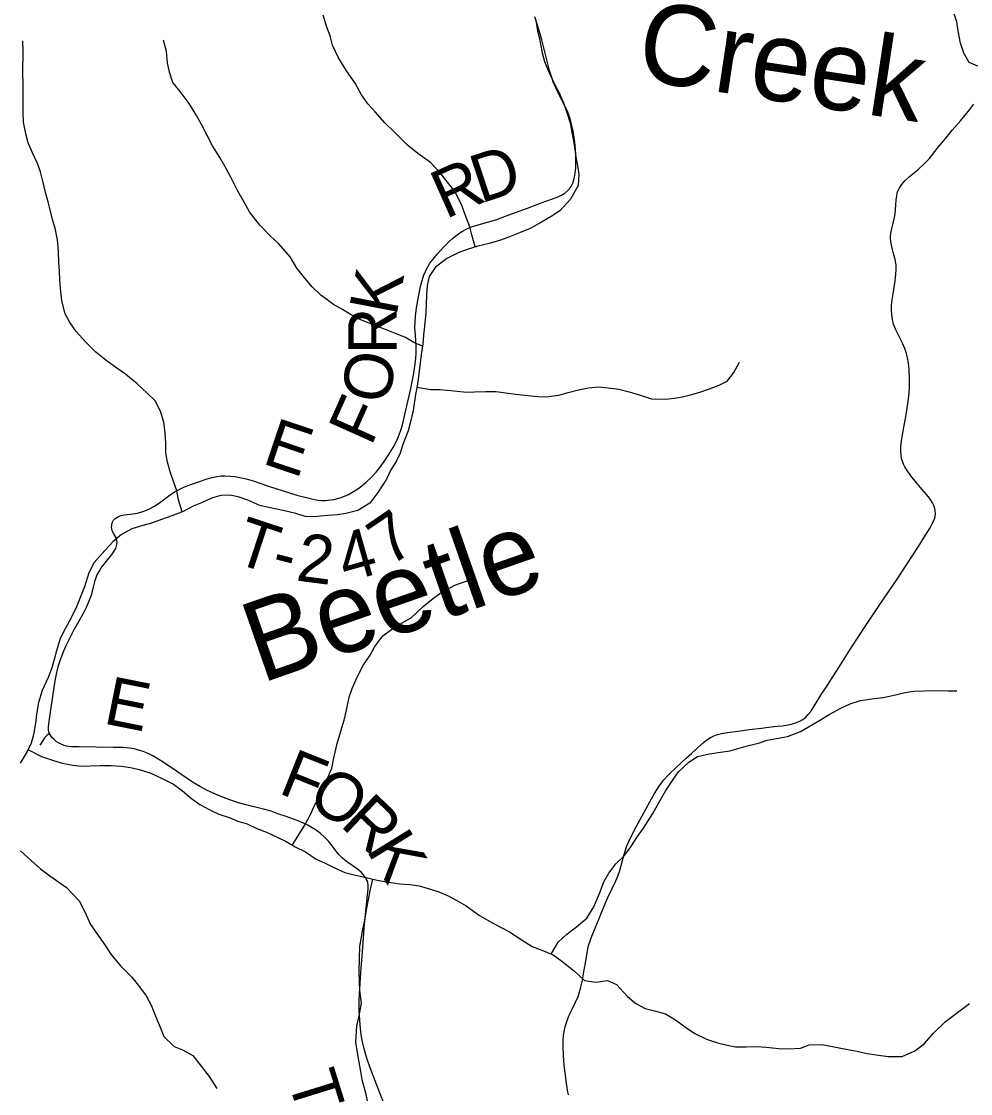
# Model space of a CAD drawing. Extents: x 1451455 to 1749751, y 218250 to 574981.
# Drawn here: x 1612692 to 1618595, y 257986 to 264653 of the extents above; entities that cross this region are included whole.
import ezdxf

# ---------------------------------------------------------------- set-up
doc = ezdxf.new("R2010")
doc.units = 0
for name, color, linetype in [('GM_X_Minor_River', 7, 'Continuous'), ('GM_X_Minor_River_Text', 7, 'Continuous'), ('GM_X_State_Route', 7, 'Continuous'), ('GM_X_Township_Road', 7, 'Continuous'), ('GM_X_Township_Road_Text', 7, 'Continuous')]:
    doc.layers.add(name, color=color, linetype=linetype)

msp = doc.modelspace()

# ---------------------------------------------------------------- linework, layer by layer
at = {"layer": 'GM_X_Minor_River'}
for points in [[(1615514.2, 263250.7), (1615493.1, 263325.9), (1615479.8, 263376.2), (1615456.6, 263440.6), (1615429.6, 263515.1), (1615386.6, 263595.8), (1615341.3, 263654.5), (1615294.1, 263713.2), (1615236.8, 263776), (1615157.5, 263831.1), (1615090.1, 263886.1), (1615013.1, 263965.2), (1614951.8, 264022.1), (1614892.6, 264091), (1614847.3, 264141.6), (1614807.9, 264196.2), (1614766.9, 264268.9), (1614713.8, 264345.7), (1614664.8, 264426.5), (1614625.8, 264505.1), (1614612.6, 264563.4), (1614591.3, 264617.8), (1614568.3, 264692.2)], [(1615891.4, 264661.4), (1615902.5, 264595.1), (1615915.7, 264534.8), (1615930.7, 264458.5), (1615946, 264404.2), (1615969.2, 264343.8), (1616010.1, 264259.1), (1616035.5, 264208.7), (1616062.7, 264148.2), (1616083.9, 264087.8), (1616105.1, 264023.4), (1616118.2, 263955.1), (1616129.3, 263886.9), (1616140.3, 263810.6), (1616149.6, 263758.4), (1616158.9, 263704.2), (1616154, 263634.1), (1616106.8, 263548.5), (1616039.7, 263475.2), (1615987.2, 263439.8), (1615926.7, 263404.5), (1615856.1, 263365.4), (1615789.6, 263338.2), (1615717.2, 263309), (1615664.9, 263291.7), (1615600.5, 263272.5), (1615530.2, 263255.3), (1615463.9, 263236.1)], [(1618640.7, 264375.9), (1618586.9, 264398.6), (1618553.6, 264455.1), (1618532.4, 264517.5), (1618517.5, 264595.8), (1618510.2, 264650), (1618490.9, 264706.4)], [(1613691.6, 261603), (1613669.1, 261678), (1613657.9, 261734.3), (1613619.3, 261847), (1613600.2, 261913.3), (1613590.9, 261969.6), (1613589.7, 262027.7), (1613586.6, 262097.9), (1613577.5, 262162.1), (1613556.4, 262230.5), (1613523.2, 262293), (1613471.8, 262343.8), (1613412.5, 262400.6), (1613339.2, 262459.7), (1613285.6, 262496.4), (1613216.2, 262547.4), (1613154.8, 262596.3), (1613091.6, 262661.2), (1613032.3, 262724.1), (1612991.1, 262784.7), (1612963.7, 262835.1), (1612942.8, 262915.6), (1612937.5, 262971.7), (1612930.5, 263046), (1612929.2, 263100.1), (1612925.9, 263154.2), (1612922.9, 263224.4), (1612915.8, 263294.6), (1612902.7, 263366.9), (1612885.5, 263421.2), (1612870.2, 263481.5), (1612858.9, 263531.8), (1612841.6, 263590.1), (1612824.6, 263660.5), (1612811.3, 263718.7), (1612792, 263769.1), (1612760.8, 263835.6), (1612733.6, 263898), (1612720.4, 263954.3), (1612705.3, 264026.6), (1612704.1, 264088.8), (1612703, 264156.9), (1612703.7, 264207), (1612702.4, 264263.1), (1612701.4, 264333.3), (1612703.2, 264469.5), (1612702, 264533.6)], [(1615186.1, 262634.9), (1615131.8, 262657.3), (1615080.2, 262688), (1615012.5, 262714.9), (1614950.7, 262739.7), (1614879, 262766.7), (1614803.3, 262797.7), (1614739.7, 262830.6), (1614688, 262861.3), (1614632.4, 262894), (1614555.1, 262951.1), (1614499.7, 263001.9), (1614454.4, 263056.6), (1614405.2, 263119.3), (1614364, 263190), (1614293.1, 263271.1), (1614241.6, 263317.8), (1614174.5, 263386.8), (1614111.5, 263469.8), (1614078.3, 263530.3), (1614037.1, 263596.9), (1613994.2, 263685.6), (1613957.1, 263754.2), (1613925.8, 263806.7), (1613880.7, 263879.4), (1613847.5, 263944), (1613812.4, 264012.5), (1613781.1, 264069.1), (1613736, 264143.8), (1613679, 264218.6), (1613633.6, 264273.3), (1613612.5, 264337.7), (1613601.2, 264396), (1613594.2, 264466.2), (1613575.1, 264536.6)], [(1615463.9, 263236.1), (1615407.6, 263214.8), (1615337, 263179.6), (1615266.2, 263122.4), (1615227.4, 263066.8), (1615214.6, 263010.9), (1615211.8, 262950.8), (1615209.1, 262894.7), (1615206.4, 262842.7), (1615199.3, 262758.6), (1615192.5, 262702.6), (1615187.8, 262648.5), (1615181, 262594.5), (1615172.2, 262530.5), (1615163.3, 262462.5), (1615154.4, 262396.5), (1615143.5, 262332.5), (1615128.2, 262234.5), (1615111.2, 262162.6), (1615096.5, 262106.7), (1615063.3, 262023), (1615048.6, 261969.1), (1615021.8, 261917.3), (1614989.1, 261865.6), (1614962.3, 261805.9), (1614909.1, 261724.4), (1614858.2, 261656.9), (1614783.5, 261611.8), (1614709.2, 261592.7), (1614657, 261585.3), (1614594.9, 261580.1), (1614512.7, 261573.1), (1614456.6, 261573.9), (1614398.8, 261592.6), (1614319, 261611.7), (1614239.1, 261628.7), (1614175.2, 261643.5), (1614099.6, 261676.6), (1614039.8, 261697.4), (1613987.9, 261708.1), (1613931.8, 261704.8), (1613881.5, 261691.4), (1613813.1, 261660.2), (1613760.7, 261638.8), (1613698.2, 261605.5), (1613627.8, 261578.4), (1613563.4, 261555.2), (1613501, 261533.9), (1613446.7, 261518.6), (1613378.4, 261497.4), (1613313.8, 261462.2), (1613263.2, 261418.7), (1613210.4, 261363.3), (1613145.3, 261288), (1613110.4, 261224.3), (1613085.2, 261136.5), (1613064.5, 261084.7), (1613035.5, 261012.9), (1613000.6, 260945.2), (1612963.6, 260875.5), (1612932.8, 260815.8), (1612909.7, 260740), (1612895, 260686.1), (1612880.2, 260626.2), (1612859.4, 260572.3), (1612820.3, 260492.7), (1612799.3, 260416.8), (1612786.3, 260344.9), (1612779.6, 260288.8), (1612766.6, 260216.9), (1612751.9, 260165), (1612727.2, 260113.2), (1612684.1, 260039.6)], [(1615151.2, 262378), (1615238, 262363.4), (1615296.1, 262364.6), (1615384.1, 262355.5), (1615460.1, 262348.5), (1615510.2, 262349.9), (1615580.3, 262351), (1615642.3, 262352.2), (1615704.3, 262343.4), (1615764.2, 262334.6), (1615820.2, 262329.9), (1615904.2, 262320.8), (1615956.2, 262318.2), (1616034.5, 262329.2), (1616092.8, 262346.5), (1616157.1, 262361.7), (1616219.3, 262374.9), (1616281.4, 262380.1), (1616341.4, 262375.4), (1616407.4, 262366.5), (1616471.2, 262349.7), (1616527.1, 262332.9), (1616610.8, 262305.8), (1616696.9, 262304.7), (1616753, 262310), (1616803.2, 262319.4), (1616861.5, 262332.7), (1616911.7, 262348.1), (1616966, 262367.4), (1617030.4, 262390.6), (1617080.8, 262416.1), (1617123.6, 262469.6), (1617158.5, 262535.3)], [(1614377.1, 259531.6), (1614455, 259654.4), (1614492, 259726.1), (1614514.7, 259777.9), (1614547.5, 259833.6), (1614574.3, 259895.4), (1614599.2, 259955.1), (1614621.9, 260008.9), (1614636.9, 260082.9), (1614656, 260162.8), (1614679, 260238.6), (1614700, 260308.5), (1614714.8, 260370.4), (1614729.9, 260450.4), (1614748.7, 260504.2), (1614771.4, 260556), (1614814.6, 260645.6), (1614861.6, 260713.1), (1614890.3, 260766.9), (1614939.3, 260832.4), (1614995.9, 260873.7), (1615050.4, 260907.1), (1615119, 260946.3), (1615190, 261015.5), (1615246.7, 261060.9), (1615303.3, 261102.2), (1615388, 261147.2), (1615452.4, 261170.5), (1615502.6, 261183.9)], [(1615987.1, 258852.9), (1616031, 258927.2), (1616083.7, 258976.6), (1616144.4, 259021.9), (1616209.2, 259077.1), (1616252.2, 259146.7), (1616291.5, 259240.4), (1616314.3, 259302.2), (1616345.1, 259355.9), (1616387.9, 259413.5), (1616440.6, 259464.9), (1616481.4, 259520.5), (1616524.3, 259584), (1616561.1, 259635.7), (1616618.4, 259727.1), (1616667.6, 259816.6), (1616700.4, 259870.3), (1616741.2, 259931.9), (1616778, 259985.5), (1616842.9, 260046.8), (1616897.4, 260082.2), (1616971.7, 260099.2), (1617039.9, 260108.4), (1617098.1, 260117.7), (1617156.4, 260133), (1617214.7, 260150.3), (1617275, 260165.5), (1617329.3, 260182.9), (1617387.5, 260194.1), (1617455.7, 260205.3), (1617536.2, 260238.3), (1617586.7, 260265.7), (1617651.2, 260303), (1617715.8, 260342.2), (1617788.5, 260383.4), (1617846.9, 260408.7), (1617911.2, 260429.9), (1617995.5, 260442.9), (1618053.6, 260448.1), (1618136, 260467.1), (1618188.2, 260480.5), (1618242.4, 260487.8), (1618306.5, 260491), (1618376.6, 260492.1), (1618454.6, 260491.1), (1618508.7, 260490.4)], [(1612733.1, 260125.7), (1612816.8, 260082), (1612884.6, 260059.1), (1612946.4, 260040.3), (1613012.3, 260027.4), (1613066.3, 260022.7), (1613120.4, 260024), (1613180.5, 260025.3), (1613250.6, 260026.4), (1613312.6, 260021.6), (1613370.5, 260012.9), (1613424.4, 260000.1), (1613496.2, 259979.2), (1613567.8, 259944.2), (1613637.5, 259909.3), (1613693, 259868.5), (1613750.4, 259821.7), (1613801.9, 259783), (1613863.6, 259750.1), (1613919.3, 259723.4), (1613985.1, 259702.5), (1614038.8, 259679.8), (1614096.7, 259663), (1614156.4, 259634.2), (1614216.1, 259611.4), (1614281.8, 259580.5), (1614339.5, 259553.7), (1614395.1, 259521), (1614458.7, 259488.1), (1614526.2, 259443.2), (1614578, 259420.5), (1614631.7, 259393.7), (1614703.3, 259360.8), (1614761.2, 259346), (1614817.1, 259333.3), (1614904.9, 259312.1), (1614962.8, 259301.4), (1615042.7, 259290.3), (1615106.7, 259285.5), (1615166.7, 259276.7), (1615236.5, 259257.8), (1615288.3, 259241.1), (1615346.1, 259214.4), (1615399.7, 259185.6), (1615457.4, 259152.8), (1615540.7, 259093.7), (1615618.1, 259048.6), (1615671.8, 259019.9), (1615727.5, 258991.1), (1615800.9, 258944.1), (1615868.4, 258901.2), (1615928.2, 258878.4), (1615999.9, 258847.4), (1616053.4, 258808.7), (1616130.7, 258747.6), (1616193.9, 258688.7), (1616263.9, 258677.8), (1616336.1, 258688.9), (1616393.8, 258664.1), (1616460.9, 258589.1), (1616512.4, 258546.4), (1616572, 258515.6), (1616629.9, 258500.8), (1616697.7, 258481.9), (1616759.3, 258445.1), (1616816.8, 258402.3), (1616880.3, 258359.4), (1616951.9, 258324.4), (1617021.6, 258301.5), (1617081.5, 258286.7), (1617133.4, 258276.1), (1617199.5, 258275.2), (1617265.6, 258278.4), (1617323.6, 258273.6), (1617401.6, 258266.6), (1617465.6, 258263.8), (1617537.8, 258268.9), (1617590.1, 258288.3), (1617670.2, 258291.3), (1617736.1, 258278.4), (1617788, 258267.7), (1617877.9, 258250.6), (1617951.8, 258235.6), (1618007.7, 258226.9), (1618081.6, 258215.9), (1618169.8, 258216.8), (1618248.3, 258251.9), (1618307, 258295.2), (1618365.9, 258362.5), (1618437, 258431.8), (1618521.9, 258496.8), (1618588.7, 258546)], [(1612686.8, 259494.6), (1612756.1, 259431.6), (1612811.5, 259382.8), (1612869, 259340), (1612972.1, 259266.6), (1613051.1, 259183.5), (1613086.2, 259114.9), (1613121.2, 259036.3), (1613160.5, 258981.7), (1613215.5, 258904.9), (1613248.8, 258852.4), (1613307.9, 258779.5), (1613379, 258708.5), (1613426.3, 258649.8), (1613467.6, 258593.2), (1613498.8, 258534.7), (1613531.8, 258452.1), (1613555.1, 258397.7), (1613578.3, 258341.3), (1613641.5, 258278.4), (1613693.3, 258257.7), (1613758.9, 258222.8), (1613810.1, 258156.1), (1613859.3, 258091.4), (1613908.3, 258016.6)], [(1614874.5, 259319.4), (1614857.9, 259246.6), (1614849.2, 259192.6), (1614836.3, 259128.7), (1614825.5, 259064.7), (1614810.5, 258994.8), (1614795.2, 258900.8), (1614792.2, 258824.7), (1614791.1, 258742.6), (1614792.3, 258682.5), (1614795.5, 258626.4), (1614804.5, 258548.1), (1614791.4, 258468.1), (1614776.5, 258406.2), (1614769.2, 258306.1), (1614780.3, 258241.9), (1614789.5, 258181.7), (1614800.8, 258123.4), (1614810.1, 258073.2), (1614833, 257990.8), (1614842.3, 257940.6)]]:
    msp.add_lwpolyline(points, dxfattribs=at)
at = {"layer": 'GM_X_State_Route'}
msp.add_lwpolyline([(1616095, 257977.7), (1616088.3, 258006.9), (1616081.9, 258049.3), (1616073.5, 258114.5), (1616068.1, 258160.2), (1616063.2, 258222.4), (1616061.1, 258278.4), (1616061.1, 258298), (1616061.7, 258318), (1616064, 258347.7), (1616069, 258380.4), (1616075.7, 258409.5), (1616083.5, 258434.8), (1616096.9, 258468.6), (1616116.7, 258510.2), (1616138.4, 258554.2), (1616153.8, 258590), (1616163.6, 258617.5), (1616170, 258639.2), (1616178.9, 258680.6), (1616191.8, 258754.8), (1616201.3, 258809.8), (1616211, 258861.3), (1616215.1, 258885.1), (1616219.5, 258906.1), (1616226.9, 258928.2), (1616236.2, 258954.1), (1616253.8, 258998.8), (1616284.8, 259074.6), (1616299.8, 259111), (1616325.4, 259171.5), (1616340, 259204.6), (1616366.3, 259261.1), (1616388.8, 259308.3), (1616401.8, 259338.2), (1616413.6, 259371.9), (1616422.5, 259403.2), (1616438.7, 259466.9), (1616448.1, 259498.5), (1616458, 259526.6), (1616469.3, 259554.1), (1616483.4, 259583.9), (1616515.7, 259644.9), (1616599.6, 259800.8), (1616629.1, 259852.2), (1616657.8, 259896.5), (1616685.4, 259933.7), (1616716, 259968.4), (1616765.9, 260016.4), (1616829.1, 260073.7), (1616860.6, 260102.4), (1616894.1, 260133.9), (1616931.1, 260166.7), (1616954.9, 260184.9), (1616977.5, 260199.1), (1616998.5, 260209.5), (1617020.4, 260217.8), (1617046.3, 260224.6), (1617082.2, 260230.5), (1617147.3, 260239.3), (1617218.8, 260249.4), (1617293.8, 260258.6), (1617323.1, 260262.3), (1617372, 260268), (1617424.2, 260273.1), (1617459.5, 260278.5), (1617487.9, 260285.1), (1617512.5, 260293), (1617533.1, 260301.8), (1617552.6, 260312.7), (1617569.9, 260326.1), (1617585.3, 260342.1), (1617600.7, 260362.7), (1617621.7, 260395.7), (1617670.8, 260473.3), (1617690.6, 260503.4), (1617708.3, 260531), (1617729.4, 260564.2), (1617768.5, 260624.8), (1617786.2, 260652.4), (1617838.3, 260735.9), (1617891.4, 260818.7), (1617947.4, 260903.4), (1618025.6, 261020.6), (1618138.2, 261185.6), (1618195.7, 261273.2), (1618270.8, 261388.7), (1618315, 261457.5), (1618343.5, 261504.9), (1618358.5, 261533.5), (1618369.5, 261560.1), (1618373.8, 261575.3), (1618376.5, 261593.8), (1618375.4, 261609.3), (1618372.1, 261624.5), (1618365.9, 261642.3), (1618357.9, 261659.6), (1618348, 261676.1), (1618332.8, 261696.7), (1618282.1, 261756.6), (1618254.8, 261789.4), (1618230.1, 261820.1), (1618204.4, 261854.4), (1618186.7, 261882.4), (1618177.7, 261900.4), (1618170.6, 261919.2), (1618166.1, 261935.4), (1618162.6, 261955.3), (1618161.1, 261978.7), (1618162, 262011.8), (1618168.1, 262054.6), (1618175.9, 262106.6), (1618193.8, 262206.8), (1618207.7, 262290.8), (1618213.5, 262339.4), (1618215.5, 262378.4), (1618215.5, 262433.9), (1618212.7, 262486.1), (1618208.6, 262528.2), (1618203.6, 262560.4), (1618197, 262588.7), (1618186.9, 262619.4), (1618172.3, 262651.9), (1618159, 262678.1), (1618146.8, 262701.3), (1618127.7, 262739.9), (1618116, 262771), (1618108.6, 262800.1), (1618104.5, 262829.9), (1618103.3, 262856.5), (1618103.8, 262889.7), (1618106.8, 262922.7), (1618114.7, 262971.5), (1618125.5, 263039.2), (1618130.4, 263081.2), (1618132.4, 263110.2), (1618131.6, 263139.2), (1618125.6, 263173.9), (1618113.4, 263218), (1618106.5, 263243.2), (1618099.7, 263281.9), (1618097.2, 263311.3), (1618099.7, 263337.6), (1618104.7, 263365.1), (1618112.8, 263398.8), (1618120.9, 263433.8), (1618125.3, 263456.3), (1618127.6, 263480.9), (1618130.6, 263513.3), (1618132.6, 263542.8), (1618136.1, 263569.1), (1618139.1, 263584.6), (1618143.5, 263598.3), (1618150.9, 263613.9), (1618156.9, 263625.7), (1618172.6, 263647.4), (1618188.6, 263664.5), (1618214.1, 263688.3), (1618266.6, 263730.8), (1618311, 263772), (1618337.8, 263799.5), (1618387.7, 263862.9), (1618415.9, 263898.7), (1618450.9, 263940.8), (1618480.4, 263976.4), (1618531.8, 264035), (1618560, 264069.3), (1618581.4, 264095.4), (1618616, 264138.9)], dxfattribs=at)
at = {"layer": 'GM_X_Township_Road'}
for points in [[(1615200.5, 263088.9), (1615206.7, 263104.1), (1615218.6, 263127.5), (1615232.4, 263149.8), (1615249.8, 263173.7), (1615279.6, 263208.6), (1615321.6, 263254.7), (1615349.4, 263282.4), (1615374, 263304.2), (1615412.8, 263334.1), (1615434.6, 263348.5), (1615457.6, 263361.2), (1615484.6, 263373.1), (1615512.5, 263382.8), (1615553.6, 263393.9), (1615591.6, 263404.3), (1615641.5, 263420.5), (1615712.6, 263445.7), (1615838.5, 263492.8), (1615924.7, 263524.6), (1615995.9, 263549.7), (1616029.6, 263562.9), (1616050.3, 263572.6), (1616072.6, 263586.4), (1616089.9, 263601.5), (1616098.7, 263611.1), (1616110.3, 263627), (1616120.7, 263647.3), (1616126.4, 263662.6), (1616132.4, 263684.8), (1616136.7, 263710.8), (1616139.4, 263743.5), (1616140.2, 263789.5), (1616139.4, 263832.1), (1616135.7, 263881.2), (1616129.5, 263933.3), (1616121.3, 263981.8), (1616111.9, 264023.4), (1616102.6, 264054.8), (1616090.1, 264088.3), (1616074.1, 264124), (1616036.8, 264197), (1616015.3, 264241.3), (1616000, 264277.4), (1615988, 264311.4), (1615977, 264349.1), (1615928.5, 264539.9), (1615910.6, 264603), (1615886, 264681.2)], [(1614563.9, 261674.9), (1614583.7, 261674.9), (1614616.3, 261677.7), (1614635.6, 261681.1), (1614673.6, 261691.4), (1614701.4, 261701.5), (1614725.3, 261712.2), (1614757.1, 261729.3), (1614784.7, 261747), (1614808.3, 261764.7), (1614835.8, 261788.1), (1614868.9, 261819.9), (1614898, 261851.1), (1614923.1, 261881.4), (1614948.4, 261915.7), (1614973.8, 261954), (1615004.2, 262004.6), (1615024, 262042.3), (1615037.5, 262072.2), (1615050.2, 262106), (1615061.1, 262143.8), (1615089.7, 262261.8), (1615113.9, 262370.6), (1615130.8, 262454.1), (1615139.4, 262509.2), (1615144.9, 262558.1), (1615146.6, 262590.8), (1615146.2, 262633.5), (1615142.1, 262702.2), (1615139.7, 262748.1), (1615140.3, 262784.2), (1615143.1, 262820.1), (1615149.9, 262872.1), (1615161.4, 262940.1), (1615174.6, 263004.4), (1615184.4, 263042.5), (1615195.6, 263076.8), (1615200.5, 263088.9)], [(1612867.8, 260224.4), (1612863, 260234.8), (1612860.7, 260248.1), (1612860.6, 260263.2), (1612862.8, 260286), (1612873.6, 260357.3), (1612887.6, 260454.7), (1612902.2, 260552.1), (1612912.1, 260603.6), (1612923.3, 260648.1), (1612935.5, 260685.4), (1612949.6, 260722.1), (1612969.1, 260767.3), (1612992.4, 260817.9), (1613017.4, 260867.8), (1613076.1, 260970.2), (1613098.9, 261013.8), (1613114.5, 261049.9), (1613127.3, 261087.1), (1613139.5, 261134.8), (1613150.5, 261176), (1613161.7, 261206.8), (1613174.9, 261233.1), (1613188.7, 261255.4), (1613206.3, 261279.1), (1613235.8, 261314.4), (1613256.5, 261339.9), (1613269.5, 261358.8), (1613278.6, 261376.3), (1613284.1, 261391.8), (1613286.4, 261404.6), (1613286.8, 261417.6), (1613283.8, 261433.5), (1613279.1, 261445.6), (1613264.2, 261471.2), (1613257.1, 261485.9), (1613253.7, 261498.6), (1613252.9, 261508.4), (1613254, 261521.4), (1613256.4, 261534.3), (1613260.2, 261543.4), (1613265.5, 261551.6), (1613274.6, 261561.1), (1613285.2, 261568.8), (1613296.9, 261574.7), (1613312.5, 261580), (1613331.6, 261584.1), (1613387, 261591), (1613412.9, 261595.2), (1613435.2, 261600.5), (1613460, 261608.9), (1613489.7, 261622.5), (1613515.5, 261636.8), (1613551.2, 261660.1), (1613617.4, 261708.7), (1613644.5, 261727), (1613673, 261743.3), (1613702.6, 261757.1), (1613745.6, 261773.3), (1613847.8, 261809), (1613879.3, 261818.1), (1613908.2, 261824.2), (1613934, 261827.2), (1613956.6, 261827.3), (1613992.6, 261826), (1614021.9, 261822.9), (1614051, 261817.9), (1614089.3, 261808.7), (1614133.2, 261795.4), (1614235.7, 261760.8), (1614405, 261707.8), (1614515.8, 261680.1), (1614535.1, 261676.8), (1614557.7, 261674.9), (1614563.9, 261674.9)], [(1612867.8, 260224.4), (1612851, 260212.4), (1612836.6, 260198.8), (1612825, 260181.8), (1612806, 260151.9)], [(1614965.2, 257878.8), (1614902.5, 258037.3), (1614862, 258144.7), (1614838.9, 258213), (1614823.8, 258263.2), (1614812.7, 258307.8), (1614804.7, 258353), (1614798.9, 258411.7), (1614793.5, 258503.5), (1614792.7, 258562.5), (1614793.9, 258605.1), (1614803, 258735.6), (1614813.4, 258869.6), (1614821.8, 258984), (1614824.3, 259013.4), (1614830.7, 259078.5), (1614843.3, 259202.4), (1614847.8, 259258), (1614847.7, 259281), (1614845.9, 259297.3), (1614842.4, 259310), (1614837.1, 259322), (1614828.5, 259335.9), (1614818.2, 259348.6), (1614804.2, 259362.4), (1614781.4, 259381.2), (1614722.2, 259422.8), (1614691.3, 259447.1), (1614666.1, 259472.7), (1614647.8, 259495.8), (1614626.5, 259524.9), (1614601.5, 259555.3), (1614576.2, 259581), (1614552, 259603.1), (1614525.8, 259622.9), (1614501.1, 259639), (1614472.4, 259654.9), (1614442.7, 259668.8), (1614400.1, 259686.2), (1614338.7, 259707.9), (1614287.8, 259726.3), (1614244.5, 259740.9), (1614197.2, 259754.4), (1614088.7, 259780.6), (1614041.2, 259793.2), (1614010.1, 259803.5), (1613948.7, 259826.6), (1613900.1, 259846.6), (1613846.4, 259871.2), (1613805.9, 259892.8), (1613755.4, 259923.3), (1613622.7, 260014), (1613556.6, 260056.7), (1613508.8, 260085.5), (1613479.5, 260100.1), (1613449.3, 260112.9), (1613421.2, 260122.1), (1613392.6, 260129.1), (1613363.5, 260134.1), (1613327.6, 260137.4), (1613262, 260138.9), (1613052, 260141.5), (1613002.8, 260143), (1612973.5, 260146.8), (1612957.6, 260151), (1612939.2, 260157.7), (1612921.8, 260166.8), (1612908.2, 260176), (1612893.3, 260188.8), (1612882.1, 260200.9), (1612867.8, 260224.4)]]:
    msp.add_lwpolyline(points, dxfattribs=at)

# ---------------------------------------------------------------- texts
at = {"layer": 'GM_X_Minor_River_Text'}
for s, height, rotation, p in [('Creek', 499.98, 351.3826, (1616504.6, 264294.1)), ('Beetle', 500, 19.21954, (1614182.1, 260535.2))]:
    msp.add_text(s, height=height, rotation=rotation, dxfattribs=at).set_placement(p)
at = {"layer": 'GM_X_Township_Road_Text'}
for s, rotation, p in [('D', 18.4024, (1615547.6, 263519.5)), ('R', 24.00529, (1615329.7, 263422)), ('K', 79.13049, (1615023.4, 262815.6)), ('R', 90.02196, (1615024.9, 262584.2)), ('O', 79.69366, (1614972.4, 262265.7)), ('F', 65.88409, (1614866.4, 262005.7)), ('E', 341.41157, (1614181.9, 261906.9)), ('7', 34.32141, (1614981.8, 261257.9)), ('T', 341.79714, (1614001.7, 261292.4)), ('2', 352.58567, (1614394, 261177.4)), ('4', 15.76652, (1614708.4, 261163.1)), ('-', 345.26575, (1614233.9, 261216.7)), ('E', 348.68965, (1613194.9, 260288.7)), ('F', 338.27381, (1614283.2, 259856.5)), ('O', 327.20842, (1614457.6, 259788.6)), ('R', 316.45805, (1614667.8, 259654.8)), ('K', 301.60679, (1614833.5, 259501)), ('T', 287.26091, (1614345.9, 258075))]:
    msp.add_text(s, height=300, rotation=rotation, dxfattribs=at).set_placement(p)

doc.saveas('drawing.dxf')
